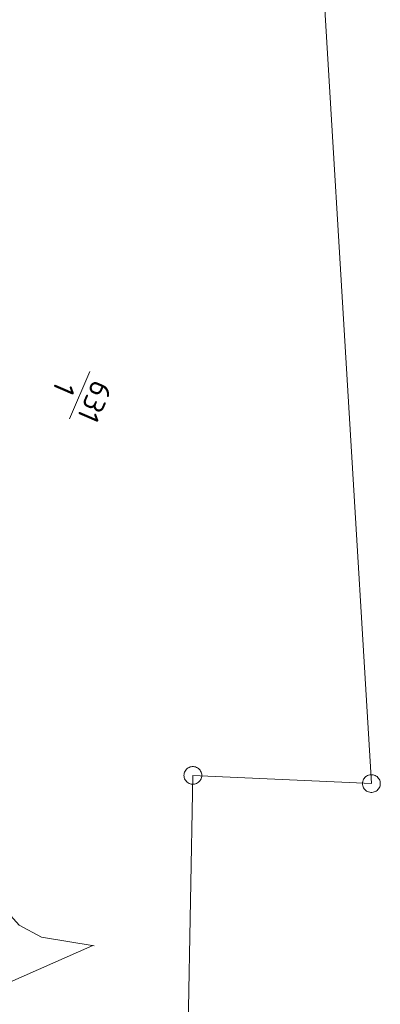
# Model space of a CAD drawing. Header units: metres. Extents: x 3425540 to 3446143, y 5432760 to 5444637.
# Tile 521 of 656: x 3437038 to 3437069, y 5443841 to 5443924. Entities that reach past the tile are written whole.
import ezdxf
from ezdxf.enums import TextEntityAlignment as Align

# ---------------------------------------------------------------- set-up
doc = ezdxf.new("R2010")
doc.units = ezdxf.units.M
doc.layers.add('B_Böschung', color=9, linetype='Continuous', lineweight=18)
doc.layers.add('B_Flurgrenzen', color=9, linetype='Continuous', lineweight=18)
doc.styles.get("Standard").update_dxf_attribs({"font": 'isocpeur.ttf'})

msp = doc.modelspace()

# ---------------------------------------------------------------- linework, layer by layer
at = {"layer": 'B_Böschung'}
msp.add_line((3437033.5, 5443840.959), (3437044.517, 5443845.826), dxfattribs=at)
msp.add_lwpolyline([(3437025.872, 5443899.754), (3437025.826, 5443897.77), (3437025.774, 5443895.275), (3437025.814, 5443893.445), (3437025.949, 5443891.719), (3437026.134, 5443889.945), (3437026.571, 5443887.781), (3437027.523, 5443884.439), (3437028.363, 5443881.488), (3437029.275, 5443878.286), (3437029.982, 5443875.801), (3437030.421, 5443874.261), (3437030.599, 5443873.636), (3437032.377, 5443868.02), (3437033.349, 5443864.397), (3437034.824, 5443859.773), (3437035.981, 5443852.678), (3437036.374, 5443850.252), (3437037.369, 5443848.597), (3437038.343, 5443847.525), (3437040.206, 5443846.517), (3437044.653, 5443845.804)], dxfattribs=at)
for points, knots in [([(3437021.531, 5443899.663), (3437021.421, 5443900.373), (3437021.312, 5443901.083), (3437021.202, 5443901.793), (3437021.005, 5443903.068), (3437020.815, 5443904.356), (3437020.774, 5443905.64), (3437020.726, 5443907.134), (3437020.949, 5443908.635), (3437021.111, 5443910.13), (3437021.365, 5443912.472), (3437021.659, 5443914.794), (3437022.042, 5443917.118), (3437022.326, 5443918.845), (3437022.649, 5443920.603), (3437023.439, 5443922.166), (3437024.634, 5443924.532), (3437025.885, 5443926.851), (3437027.087, 5443929.204), (3437028.977, 5443932.905), (3437030.829, 5443936.626), (3437032.753, 5443940.309), (3437035.47, 5443945.512), (3437038.186, 5443950.715), (3437040.903, 5443955.917)], [0, 0, 0, 0, 0.035438, 0.035438, 0.035438, 0.099082, 0.099082, 0.099082, 0.173117, 0.173117, 0.173117, 0.289032, 0.289032, 0.289032, 0.375154, 0.375154, 0.375154, 0.505497, 0.505497, 0.505497, 0.710485, 0.710485, 0.710485, 1, 1, 1, 1]), ([(3437025.927, 5443891.977), (3437025.875, 5443893.013), (3437025.823, 5443894.048), (3437025.771, 5443895.083), (3437025.71, 5443896.299), (3437025.819, 5443897.517), (3437025.849, 5443898.733), (3437025.895, 5443900.649), (3437025.923, 5443902.564), (3437026.004, 5443904.479), (3437026.132, 5443907.51), (3437026.603, 5443910.516), (3437026.858, 5443913.537), (3437026.945, 5443914.572), (3437027.007, 5443915.608), (3437027.091, 5443916.643), (3437027.167, 5443917.581), (3437027.287, 5443918.513), (3437027.479, 5443919.439), (3437027.634, 5443920.189), (3437027.884, 5443920.909), (3437028.178, 5443921.613), (3437030.234, 5443926.55), (3437032.648, 5443931.304), (3437034.618, 5443936.259), (3437035.296, 5443937.965), (3437035.969, 5443939.673), (3437036.636, 5443941.384), (3437037.109, 5443942.598), (3437037.573, 5443943.814), (3437038.033, 5443945.034), (3437038.902, 5443947.342), (3437039.763, 5443949.676), (3437040.206, 5443952.1), (3437040.438, 5443953.373), (3437040.671, 5443954.645), (3437040.903, 5443955.917)], [0, 0, 0, 0, 0.046754, 0.046754, 0.046754, 0.10164, 0.10164, 0.10164, 0.188057, 0.188057, 0.188057, 0.324837, 0.324837, 0.324837, 0.371664, 0.371664, 0.371664, 0.414101, 0.414101, 0.414101, 0.448433, 0.448433, 0.448433, 0.688965, 0.688965, 0.688965, 0.771772, 0.771772, 0.771772, 0.830527, 0.830527, 0.830527, 0.941667, 0.941667, 0.941667, 1, 1, 1, 1])]:
    msp.add_open_spline(points, degree=3, knots=knots, dxfattribs=at)
at = {"layer": 'B_Flurgrenzen'}
for p, q in [((3437061.884, 5443960.686), (3437067.981, 5443859.465)), ((3437044.279, 5443894.164), (3437042.557, 5443890.184)), ((3437052.952, 5443860.149), (3437052.271, 5443823.025)), ((3437067.981, 5443859.465), (3437052.952, 5443860.149))]:
    msp.add_line(p, q, dxfattribs=at)
for points in [[(3437053.702, 5443860.149), (3437053.696, 5443860.243), (3437053.678, 5443860.332), (3437053.649, 5443860.427), (3437053.608, 5443860.509), (3437053.554, 5443860.586), (3437053.495, 5443860.663), (3437053.43, 5443860.728), (3437053.354, 5443860.781), (3437053.271, 5443860.828), (3437053.182, 5443860.858), (3437053.094, 5443860.881), (3437052.999, 5443860.893), (3437052.905, 5443860.893), (3437052.81, 5443860.881), (3437052.722, 5443860.858), (3437052.633, 5443860.828), (3437052.55, 5443860.781), (3437052.474, 5443860.728), (3437052.409, 5443860.663), (3437052.35, 5443860.586), (3437052.296, 5443860.509), (3437052.255, 5443860.427), (3437052.226, 5443860.332), (3437052.208, 5443860.243), (3437052.202, 5443860.149), (3437052.208, 5443860.055), (3437052.226, 5443859.966), (3437052.255, 5443859.871), (3437052.296, 5443859.789), (3437052.35, 5443859.712), (3437052.409, 5443859.635), (3437052.474, 5443859.57), (3437052.55, 5443859.517), (3437052.633, 5443859.47), (3437052.722, 5443859.44), (3437052.81, 5443859.417), (3437052.905, 5443859.405), (3437052.999, 5443859.405), (3437053.094, 5443859.417), (3437053.182, 5443859.44), (3437053.271, 5443859.47), (3437053.354, 5443859.517), (3437053.43, 5443859.57), (3437053.495, 5443859.635), (3437053.554, 5443859.712), (3437053.608, 5443859.789), (3437053.649, 5443859.871), (3437053.678, 5443859.966), (3437053.696, 5443860.055), (3437053.702, 5443860.149)], [(3437068.731, 5443859.465), (3437068.725, 5443859.559), (3437068.707, 5443859.648), (3437068.678, 5443859.743), (3437068.637, 5443859.825), (3437068.583, 5443859.902), (3437068.524, 5443859.979), (3437068.459, 5443860.044), (3437068.383, 5443860.097), (3437068.3, 5443860.144), (3437068.211, 5443860.174), (3437068.123, 5443860.197), (3437068.028, 5443860.209), (3437067.934, 5443860.209), (3437067.839, 5443860.197), (3437067.751, 5443860.174), (3437067.662, 5443860.144), (3437067.579, 5443860.097), (3437067.503, 5443860.044), (3437067.438, 5443859.979), (3437067.379, 5443859.902), (3437067.325, 5443859.825), (3437067.284, 5443859.743), (3437067.255, 5443859.648), (3437067.237, 5443859.559), (3437067.231, 5443859.465), (3437067.237, 5443859.371), (3437067.255, 5443859.282), (3437067.284, 5443859.187), (3437067.325, 5443859.105), (3437067.379, 5443859.028), (3437067.438, 5443858.951), (3437067.503, 5443858.886), (3437067.579, 5443858.833), (3437067.662, 5443858.786), (3437067.751, 5443858.756), (3437067.839, 5443858.733), (3437067.934, 5443858.721), (3437068.028, 5443858.721), (3437068.123, 5443858.733), (3437068.211, 5443858.756), (3437068.3, 5443858.786), (3437068.383, 5443858.833), (3437068.459, 5443858.886), (3437068.524, 5443858.951), (3437068.583, 5443859.028), (3437068.637, 5443859.105), (3437068.678, 5443859.187), (3437068.707, 5443859.282), (3437068.725, 5443859.371), (3437068.731, 5443859.465)]]:
    msp.add_lwpolyline(points, dxfattribs=at)

# ---------------------------------------------------------------- texts
msp.add_text('1', height=1.8, rotation=246.60004, dxfattribs=at).set_placement((3437042.959, 5443892.373), align=Align.TOP_CENTER)
msp.add_text('631', height=1.8, rotation=246.60004, dxfattribs=at).set_placement((3437043.877, 5443891.977), align=Align.CENTER)

doc.saveas('drawing.dxf')
